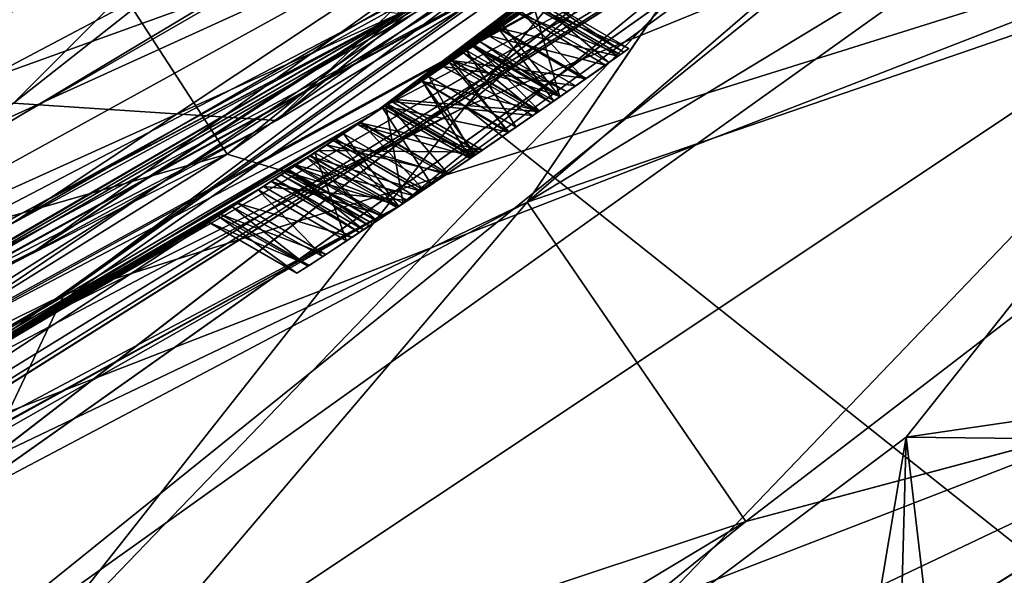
# Model space of a CAD drawing. Header units: metres. Extents: x -109 to 109, y -447 to 122.
# Tile 465 of 656: x 11.36 to 13.52, y -419.37 to -418.15. Entities that reach past the tile are written whole.
import ezdxf

# ---------------------------------------------------------------- set-up
doc = ezdxf.new("R2010")
doc.units = ezdxf.units.M
doc.layers.add('solid_506359', color=7, linetype='CONTINUOUS')

msp = doc.modelspace()

# ---------------------------------------------------------------- linework, layer by layer
at = {"layer": 'solid_506359'}
for points in [[(7.657233, -410.229187, 225.319519), (12.753629, -415.956146, 225.386322), (8.870978, -418.433624, 225.386322)], [(17.044254, -416.428497, 174.75), (16.055698, -415.143494, 174.75), (12.339611, -418.342499, 174.75)], [(12.76859, -417.824463, 174.823227), (12.339611, -418.342499, 174.75), (16.055698, -415.143494, 174.75)], [(17.044254, -416.428497, 167.75), (12.339632, -418.342499, 167.75), (16.055717, -415.143494, 167.75)], [(12.76859, -417.824463, 167.676773), (16.055717, -415.143494, 167.75), (12.339632, -418.342499, 167.75)], [(12.476462, -418.551819, 167.75), (16.237219, -415.315247, 167.75), (12.872497, -417.967468, 167.683014)], [(16.859995, -415.893799, 167.75), (16.237219, -415.315247, 167.75), (12.476462, -418.551819, 167.75)], [(12.476462, -418.551819, 174.75), (16.237219, -415.315247, 174.75), (15.003425, -417.682434, 174.75)], [(12.87263, -417.967651, 174.816864), (16.237219, -415.315247, 174.75), (12.476462, -418.551819, 174.75)], [(12.509947, -418.019623, 226.466919), (11.925241, -418.372986, 226.36969), (15.435679, -415.494476, 226.36969)], [(14.910338, -415.531097, 225.85556), (15.435679, -415.494476, 226.36969), (11.925241, -418.372986, 226.36969)], [(12.483737, -415.52002, 227.899994), (8.913515, -418.543854, 227.899994), (8.935253, -417.833893, 227.899994)], [(12.483737, -415.52002, 227.899994), (12.744864, -416.114197, 227.899994), (8.913515, -418.543854, 227.899994)], [(14.910338, -415.531097, 225.85556), (11.925241, -418.372986, 226.36969), (11.34807, -418.334564, 225.85556)], [(14.910338, -415.531097, 225.85556), (11.34807, -418.334564, 225.85556), (14.017838, -415.666168, 225.510559)], [(8.767302, -418.45755, 175.445099), (8.498912, -417.900177, 175.445694), (12.213358, -415.566437, 175.445694)], [(12.599047, -416.05014, 175.445099), (8.767302, -418.45755, 175.445099), (12.213358, -415.566437, 175.445694)], [(11.344656, -417.719238, 382.48056), (11.816942, -418.446503, 381.018494), (15.341978, -415.59198, 381.018494)], [(11.816942, -418.446503, 381.018494), (15.556349, -415.806335, 379.299988), (15.341978, -415.59198, 381.018494)], [(14.017838, -415.666168, 225.510559), (10.339685, -418.340027, 225.510559), (12.753629, -415.956146, 225.386322)], [(11.34807, -418.334564, 225.85556), (10.339685, -418.340027, 225.510559), (14.017838, -415.666168, 225.510559)], [(8.539939, -418.234863, 168.476425), (11.285477, -415.783112, 169.050003), (11.755705, -416.430328, 168.58812)], [(11.816942, -418.446503, 381.018494), (12.195477, -418.560394, 379.299988), (15.556349, -415.806335, 379.299988)], [(15.556349, -415.806335, 379.299988), (12.195477, -418.560394, 379.299988), (13.687201, -417.473846, 378.799988)], [(15.003425, -417.682434, 167.75), (16.859995, -415.893799, 167.75), (12.476462, -418.551819, 167.75)], [(8.614771, -418.138763, 178.83873), (8.692682, -418.300537, 178.655899), (12.491362, -415.913666, 178.655899)], [(12.491362, -415.913666, 178.655899), (8.692682, -418.300537, 178.655899), (9.340944, -418.047668, 178.408646)], [(8.708622, -418.333649, 177.428177), (9.29525, -417.960693, 177.398285), (12.514266, -415.942383, 177.428177)], [(8.708622, -418.333649, 177.428177), (12.514266, -415.942383, 177.428177), (9.340919, -418.047668, 177.498276)], [(10.339685, -418.340027, 225.510559), (8.870978, -418.433624, 225.386322), (12.753629, -415.956146, 225.386322)], [(8.506286, -418.461334, 174.323654), (12.489119, -415.999023, 174.435135), (11.604966, -416.62793, 174.309814)], [(12.349289, -416.074127, 174.530945), (12.489119, -415.999023, 174.435135), (8.506286, -418.461334, 174.323654)], [(9.425273, -417.507965, 374.253174), (13.58423, -416.037506, 375.263092), (9.716805, -418.386322, 374.974121)], [(9.716805, -418.386322, 374.974121), (13.58423, -416.037506, 375.263092), (9.782958, -418.63269, 375.258636)], [(9.782958, -418.63269, 375.258636), (13.58423, -416.037506, 375.263092), (13.941711, -416.873016, 376.886597)], [(8.49969, -417.901764, 177.34761), (8.768079, -418.459167, 177.347031), (12.600164, -416.051544, 177.347031)], [(8.984483, -418.908569, 175.808578), (8.767302, -418.45755, 175.445099), (12.599047, -416.05014, 175.445099)], [(12.600164, -416.051544, 177.347031), (8.768079, -418.459167, 177.347031), (12.911837, -416.442383, 176.98262)], [(12.911147, -416.441528, 175.808578), (8.984483, -418.908569, 175.808578), (12.599047, -416.05014, 175.445099)], [(8.355506, -418.500854, 174.419525), (12.032434, -416.225616, 174.596344), (12.349289, -416.074127, 174.530945)], [(8.355506, -418.500854, 174.419525), (12.349289, -416.074127, 174.530945), (8.506286, -418.461334, 174.323654)], [(12.654615, -416.199829, 227.307983), (8.913515, -418.543854, 227.899994), (12.744864, -416.114197, 227.899994)], [(7.81385, -418.443787, 174.596848), (11.991678, -416.131653, 174.654404), (10.016191, -417.561157, 174.538559)], [(10.87638, -417.449615, 174.913956), (11.991678, -416.131653, 174.654404), (7.81385, -418.443787, 174.596848)], [(12.767933, -416.136719, 227.208344), (8.780085, -418.643433, 227.208344), (12.654615, -416.199829, 227.307983)], [(12.767933, -416.136719, 227.208344), (12.803572, -416.181915, 227.124222), (8.780085, -418.643433, 227.208344)], [(8.780085, -418.643433, 227.208344), (12.803572, -416.181915, 227.124222), (8.804276, -418.695648, 227.124222)], [(8.877382, -418.848816, 226.957443), (8.804276, -418.695648, 227.124222), (12.803572, -416.181915, 227.124222)], [(11.126157, -417.597534, 226.957336), (8.877382, -418.848816, 226.957443), (12.803572, -416.181915, 227.124222)], [(12.654615, -416.199829, 227.307983), (8.776714, -418.621307, 227.307983), (8.913515, -418.543854, 227.899994)], [(8.780085, -418.643433, 227.208344), (8.776714, -418.621307, 227.307983), (12.654615, -416.199829, 227.307983)], [(8.355506, -418.500854, 174.419525), (10.016191, -417.561157, 174.538559), (12.032434, -416.225616, 174.596344)], [(8.120667, -418.636536, 171.313599), (12.154499, -416.258698, 171.425079), (11.7019, -416.558838, 171.312637)], [(12.075606, -416.283966, 171.522751), (12.154499, -416.258698, 171.425079), (8.120667, -418.636536, 171.313599)], [(8.040721, -418.641693, 171.411331), (11.89451, -416.328583, 171.592224), (12.075606, -416.283966, 171.522751)], [(8.040721, -418.641693, 171.411331), (12.075606, -416.283966, 171.522751), (8.120667, -418.636536, 171.313599)], [(8.040721, -418.641693, 171.411331), (9.866849, -417.646698, 171.534454), (11.89451, -416.328583, 171.592224)], [(8.388931, -418.3909, 168.365448), (8.539939, -418.234863, 168.476425), (11.755705, -416.430328, 168.58812)], [(11.798346, -416.489014, 168.514587), (8.388931, -418.3909, 168.365448), (11.755705, -416.430328, 168.58812)], [(8.539939, -418.234863, 168.13002), (11.798438, -416.489166, 168.315521), (11.755705, -416.430328, 168.241714)], [(9.789863, -416.766602, 167.736359), (8.539939, -418.234863, 168.13002), (11.755705, -416.430328, 168.241714)], [(8.768079, -418.459167, 177.347031), (8.984962, -418.909576, 176.98262), (12.911837, -416.442383, 176.98262)], [(12.911147, -416.441528, 175.808578), (9.06734, -419.080658, 176.396362), (8.984483, -418.908569, 175.808578)], [(12.911837, -416.442383, 176.98262), (8.984962, -418.909576, 176.98262), (13.030216, -416.590851, 176.396362)], [(12.911147, -416.441528, 175.808578), (13.030216, -416.590851, 176.396362), (9.06734, -419.080658, 176.396362)], [(13.646563, -419.381561, 174.75), (17.044254, -416.428497, 174.75), (12.339611, -418.342499, 174.75)], [(17.044254, -416.428497, 167.75), (13.646563, -419.381561, 167.75), (12.339632, -418.342499, 167.75)], [(11.798346, -416.489014, 168.514587), (11.807059, -416.501038, 168.48317), (8.388931, -418.3909, 168.365448)], [(8.539939, -418.234863, 168.13002), (11.807088, -416.501068, 168.346786), (11.798438, -416.489166, 168.315521)], [(11.807059, -416.501038, 168.48317), (11.814484, -416.51123, 168.414978), (8.388926, -418.390961, 168.229156)], [(8.388931, -418.3909, 168.365448), (11.807059, -416.501038, 168.48317), (8.388926, -418.390961, 168.229156)], [(8.539939, -418.234863, 168.13002), (8.388926, -418.390961, 168.229156), (11.807088, -416.501068, 168.346786)], [(11.814484, -416.51123, 168.414978), (11.807088, -416.501068, 168.346786), (8.388926, -418.390961, 168.229156)], [(7.451135, -418.737518, 172.983307), (11.467579, -416.553436, 173.093063), (7.461389, -418.762939, 173.082825)], [(11.281766, -416.594452, 173.015259), (11.467579, -416.553436, 173.093063), (7.451135, -418.737518, 172.983307)], [(7.451173, -418.73761, 173.182373), (11.467638, -416.553528, 173.29213), (9.229403, -417.835144, 173.30397)], [(11.48336, -416.575867, 173.192581), (11.467638, -416.553528, 173.29213), (7.451173, -418.73761, 173.182373)], [(11.467579, -416.553436, 173.093063), (11.48336, -416.575867, 173.192581), (7.461389, -418.762939, 173.082825)], [(7.461389, -418.762939, 173.082825), (11.48336, -416.575867, 173.192581), (7.451173, -418.73761, 173.182373)], [(7.629478, -418.816193, 171.20163), (11.7019, -416.558838, 171.312637), (7.691153, -418.712006, 171.130173)], [(8.120667, -418.636536, 171.313599), (11.7019, -416.558838, 171.312637), (7.629478, -418.816193, 171.20163)], [(11.7019, -416.558838, 171.312637), (9.863235, -417.648743, 171.187943), (7.691153, -418.712006, 171.130173)], [(8.984962, -418.909576, 176.98262), (9.06734, -419.080658, 176.396362), (13.030216, -416.590851, 176.396362)], [(7.519228, -418.861115, 174.198807), (11.604966, -416.62793, 174.309814), (7.845848, -418.64682, 174.134186)], [(8.506286, -418.461334, 174.323654), (11.604966, -416.62793, 174.309814), (7.519228, -418.861115, 174.198807)], [(11.604966, -416.62793, 174.309814), (10.008928, -417.565338, 174.191956), (7.845848, -418.64682, 174.134186)], [(13.078588, -416.650024, 257.895416), (9.101331, -419.149109, 257.895416), (13.092684, -417.325378, 226.899994)], [(11.799936, -416.808105, 285.569183), (9.101331, -419.149109, 257.895416), (13.078588, -416.650024, 257.895416)], [(10.428844, -419.484955, 170.300278), (14.462724, -416.668701, 170.300278), (12.133736, -418.361115, 170.600006)], [(10.428844, -419.484955, 170.300278), (10.652645, -419.613129, 170.080383), (14.462724, -416.668701, 170.300278)], [(14.462933, -416.668732, 172.75), (10.429032, -419.485046, 172.75), (14.160393, -416.824768, 172.449997)], [(10.65291, -419.613312, 172.969772), (10.429032, -419.485046, 172.75), (14.462933, -416.668732, 172.75)], [(14.462724, -416.668701, 170.300278), (10.652645, -419.613129, 170.080383), (14.718307, -416.735809, 170.080383)], [(10.65291, -419.613312, 172.969772), (14.462933, -416.668732, 172.75), (14.718612, -416.735901, 172.969772)], [(14.462724, -416.668701, 170.300278), (14.160393, -416.824768, 170.600006), (12.133736, -418.361115, 170.600006)], [(14.718307, -416.735809, 170.080383), (10.652645, -419.613129, 170.080383), (10.872036, -419.834503, 170)], [(10.65291, -419.613312, 172.969772), (14.718612, -416.735901, 172.969772), (10.872036, -419.834503, 173.050003)], [(14.718307, -416.735809, 170.080383), (10.872036, -419.834503, 170), (14.985866, -416.898438, 170)], [(14.718612, -416.735901, 172.969772), (14.985866, -416.898438, 173.050003), (10.872036, -419.834503, 173.050003)], [(7.996975, -417.886261, 313.28894), (8.156367, -418.874786, 285.569183), (11.799936, -416.808105, 285.569183)], [(11.799936, -416.808105, 285.569183), (8.156367, -418.874786, 285.569183), (9.101331, -419.149109, 257.895416)], [(10.429032, -419.485046, 172.75), (12.133736, -418.361115, 172.449997), (14.160393, -416.824768, 172.449997)], [(13.769863, -417.150604, 172.281143), (14.160393, -416.824768, 172.449997), (12.133736, -418.361115, 172.449997)], [(12.165606, -418.339722, 170.74942), (12.133736, -418.361115, 170.600006), (14.160393, -416.824768, 170.600006)], [(12.259885, -418.27597, 170.765656), (12.165606, -418.339722, 170.74942), (14.160393, -416.824768, 170.600006)], [(12.342957, -418.219177, 170.814102), (12.259885, -418.27597, 170.765656), (14.160393, -416.824768, 170.600006)], [(12.979295, -417.765076, 170.748398), (12.342957, -418.219177, 170.814102), (14.160393, -416.824768, 170.600006)], [(9.782958, -418.63269, 375.258636), (13.941711, -416.873016, 376.886597), (9.896719, -419.207581, 376.136871)], [(9.896719, -419.207581, 376.136871), (13.941711, -416.873016, 376.886597), (9.919482, -419.544708, 376.885651)], [(9.919482, -419.544708, 376.885651), (13.941711, -416.873016, 376.886597), (13.687201, -417.473846, 378.799988)], [(10.872036, -419.834503, 173.050003), (14.985866, -416.898438, 173.050003), (13.646569, -419.381561, 173.050003)], [(14.985866, -416.898438, 170), (10.872036, -419.834503, 170), (13.646563, -419.381561, 170)], [(12.195879, -418.138062, 167.25), (13.712909, -417.003479, 164.353882), (11.398483, -418.656433, 164.353882)], [(12.743691, -417.790192, 164.233551), (11.398483, -418.656433, 164.353882), (13.712909, -417.003479, 164.353882)], [(11.398483, -418.656433, 178.146118), (13.712909, -417.003479, 178.146118), (12.195879, -418.138062, 175.25)], [(12.743691, -417.790192, 178.266449), (13.712909, -417.003479, 178.146118), (11.398483, -418.656433, 178.146118)], [(8.207917, -419.165771, 226.928421), (11.992922, -417.023376, 226.928421), (8.304415, -419.100952, 227.72023)], [(12.009298, -417.049011, 226.823502), (11.992922, -417.023376, 226.928421), (8.207917, -419.165771, 226.928421)], [(11.992922, -417.023376, 226.928421), (10.483808, -417.981628, 227.72023), (8.304415, -419.100952, 227.72023)], [(12.009298, -417.049011, 226.823502), (8.207917, -419.165771, 226.928421), (8.217763, -419.194611, 226.823502)], [(12.009298, -417.049011, 226.823502), (8.217763, -419.194611, 226.823502), (12.0547, -417.112518, 226.74675)], [(8.217763, -419.194611, 226.823502), (8.248836, -419.266235, 226.74675), (12.0547, -417.112518, 226.74675)], [(12.0547, -417.112518, 226.74675), (8.248836, -419.266235, 226.74675), (8.293092, -419.362061, 226.718155)], [(12.0547, -417.112518, 226.74675), (8.293092, -419.362061, 226.718155), (12.117373, -417.197418, 226.718155)], [(13.643106, -417.253113, 172.244171), (13.769863, -417.150604, 172.281143), (12.133736, -418.361115, 172.449997)], [(10.774245, -420.199066, 178.830444), (14.259681, -417.876984, 178.830444), (13.693561, -417.168549, 178.357071)], [(10.774245, -420.199066, 178.830444), (13.693561, -417.168549, 178.357071), (11.459463, -418.754913, 178.357071)], [(11.459463, -418.754913, 164.142929), (13.693561, -417.168549, 164.142929), (14.259681, -417.876984, 163.669556)], [(12.743691, -417.790192, 164.233551), (13.693561, -417.168549, 164.142929), (11.459463, -418.754913, 164.142929)], [(12.743691, -417.790192, 178.266449), (11.459463, -418.754913, 178.357071), (13.693561, -417.168549, 178.357071)], [(12.117373, -417.197418, 226.718155), (8.293092, -419.362061, 226.718155), (12.410198, -417.87796, 226.711823)], [(14.780211, -417.213837, 211.802231), (13.308397, -419.068207, 212.676041), (19.800339, -418.11792, 212.191849)], [(14.151061, -426.257538, 204.198975), (13.308397, -419.068207, 212.676041), (14.780211, -417.213837, 211.802231)], [(13.643106, -417.253113, 172.244171), (12.133736, -418.361115, 172.449997), (13.055128, -417.708618, 172.268021)], [(5.70524, -417.331329, 164.25), (12.196157, -418.137817, 164.25), (7.909747, -420.40332, 164.25)], [(12.027614, -417.889557, 178.25), (11.644339, -417.327057, 178.25), (7.550704, -419.49057, 178.25)], [(8.792823, -418.780426, 177.980896), (7.550704, -419.49057, 178.25), (11.644339, -417.327057, 178.25)], [(10.962308, -417.58548, 177.980896), (8.792823, -418.780426, 177.980896), (11.644339, -417.327057, 178.25)], [(9.101331, -419.149109, 257.895416), (8.873442, -419.852631, 226.899994), (13.092684, -417.325378, 226.899994)], [(11.199534, -417.716949, 226.899994), (13.092684, -417.325378, 226.899994), (8.873442, -419.852631, 226.899994)], [(13.687201, -417.473846, 378.799988), (9.480127, -420.102631, 378.799988), (9.755135, -419.950287, 378.34314)], [(12.195477, -418.560394, 379.299988), (9.480127, -420.102631, 378.799988), (13.687201, -417.473846, 378.799988)], [(13.687201, -417.473846, 378.799988), (9.755135, -419.950287, 378.34314), (9.76886, -419.940491, 378.308105)], [(13.687201, -417.473846, 378.799988), (9.76886, -419.940491, 378.308105), (9.878714, -419.819733, 377.815918)], [(9.91935, -419.552368, 376.906128), (13.687201, -417.473846, 378.799988), (9.878714, -419.819733, 377.815918)], [(9.91935, -419.552368, 376.906128), (9.919482, -419.544708, 376.885651), (13.687201, -417.473846, 378.799988)], [(12.956362, -419.253479, 167.75), (15.003425, -417.682434, 167.75), (12.476462, -418.551819, 167.75)], [(12.476462, -418.551819, 174.75), (15.003425, -417.682434, 174.75), (12.956362, -419.253479, 174.75)], [(14.305894, -418.893799, 167.883972), (15.003425, -417.682434, 167.75), (12.956362, -419.253479, 167.75)], [(12.956362, -419.253479, 174.75), (15.003425, -417.682434, 174.75), (14.305617, -418.893433, 174.616287)], [(11.344656, -417.719238, 382.48056), (7.464689, -419.696167, 382.48056), (11.816942, -418.446503, 381.018494)], [(12.974276, -417.768799, 172.281143), (13.055128, -417.708618, 172.268021), (12.133736, -418.361115, 172.449997)], [(12.979295, -417.765076, 170.748398), (12.855027, -417.856476, 170.776108), (12.342957, -418.219177, 170.814102)], [(12.85958, -417.853149, 172.255463), (12.974276, -417.768799, 172.281143), (12.133736, -418.361115, 172.449997)], [(12.743691, -417.790192, 178.266449), (8.818401, -420.056458, 178.266449), (11.459463, -418.754913, 178.357071)], [(8.818401, -420.056458, 164.233551), (12.743691, -417.790192, 164.233551), (10.361833, -419.391144, 164.142929)], [(8.818401, -420.056458, 164.233551), (11.398483, -418.656433, 164.353882), (12.743691, -417.790192, 164.233551)], [(12.743691, -417.790192, 178.266449), (11.398483, -418.656433, 178.146118), (8.818401, -420.056458, 178.266449)], [(12.743691, -417.790192, 164.233551), (11.459463, -418.754913, 164.142929), (10.361833, -419.391144, 164.142929)], [(8.833041, -420.089325, 167.499771), (12.764848, -417.819305, 167.499771), (12.195879, -418.138062, 167.25)], [(12.872497, -417.967468, 167.683014), (12.764848, -417.819305, 167.499771), (8.833041, -420.089325, 167.499771)], [(8.833095, -420.089447, 175), (12.764925, -417.819397, 175), (8.907624, -420.256866, 174.816864)], [(12.195879, -418.138062, 175.25), (12.764925, -417.819397, 175), (8.833095, -420.089447, 175)], [(12.76859, -417.824463, 174.823227), (8.835631, -420.095154, 174.823227), (12.339611, -418.342499, 174.75)], [(12.76859, -417.824463, 167.676773), (12.339632, -418.342499, 167.75), (8.835631, -420.095154, 167.676773)], [(12.76859, -417.824463, 174.823227), (12.195893, -418.138062, 175), (8.835631, -420.095154, 174.823227)], [(12.76859, -417.824463, 167.676773), (8.835631, -420.095154, 167.676773), (12.195893, -418.138062, 167.5)], [(12.764925, -417.819397, 175), (12.87263, -417.967651, 174.816864), (8.907624, -420.256866, 174.816864)], [(12.764112, -417.922516, 172.178818), (12.85958, -417.853149, 172.255463), (12.133736, -418.361115, 172.449997)], [(12.855027, -417.856476, 170.776108), (12.413361, -418.170624, 170.89447), (12.342957, -418.219177, 170.814102)], [(12.855027, -417.856476, 170.776108), (12.46444, -418.135132, 170.999084), (12.413361, -418.170624, 170.89447)], [(7.79967, -420.124298, 178.25), (12.027614, -417.889557, 178.25), (7.550704, -419.49057, 178.25)], [(12.19602, -418.13797, 177.949997), (12.027614, -417.889557, 178.25), (7.79967, -420.124298, 178.25)], [(12.410198, -417.87796, 226.711823), (8.281627, -419.757355, 226.715012), (8.269978, -420.158936, 226.711823)], [(12.472075, -417.967377, 226.675278), (12.410198, -417.87796, 226.711823), (8.269978, -420.158936, 226.711823)], [(12.410198, -417.87796, 226.711823), (8.293092, -419.362061, 226.718155), (8.281627, -419.757355, 226.715012)], [(10.361833, -419.391144, 164.142929), (11.459463, -418.754913, 164.142929), (14.259681, -417.876984, 163.669556)], [(10.774245, -420.199066, 163.669556), (10.361833, -419.391144, 164.142929), (14.259681, -417.876984, 163.669556)], [(10.774245, -420.199066, 163.669556), (14.259681, -417.876984, 163.669556), (14.860023, -418.61911, 163.370255)], [(10.774245, -420.199066, 178.830444), (11.227848, -421.03894, 179.129745), (14.259681, -417.876984, 178.830444)], [(11.227848, -421.03894, 179.129745), (14.860023, -418.61911, 179.129745), (14.259681, -417.876984, 178.830444)], [(12.690581, -417.975372, 172.046738), (12.764112, -417.922516, 172.178818), (12.133736, -418.361115, 172.449997)], [(12.472075, -417.967377, 226.675278), (8.269978, -420.158936, 226.711823), (8.310189, -420.259979, 226.675278)], [(12.472075, -417.967377, 226.675278), (8.310189, -420.259979, 226.675278), (12.510241, -418.021606, 226.581528)], [(8.907533, -420.256653, 167.683014), (12.872497, -417.967468, 167.683014), (8.833041, -420.089325, 167.499771)], [(12.476462, -418.551819, 167.75), (12.872497, -417.967468, 167.683014), (8.907533, -420.256653, 167.683014)], [(8.907624, -420.256866, 174.816864), (12.87263, -417.967651, 174.816864), (12.476462, -418.551819, 174.75)], [(12.690581, -417.975372, 172.046738), (12.133736, -418.361115, 172.449997), (12.390647, -418.18634, 172.181595)], [(12.654624, -418.001068, 171.892319), (12.690581, -417.975372, 172.046738), (12.390647, -418.18634, 172.181595)], [(12.654624, -418.001068, 171.892319), (12.390647, -418.18634, 172.181595), (12.459359, -418.138672, 172.055969)], [(12.510241, -418.021606, 226.581528), (8.310189, -420.259979, 226.675278), (8.335622, -420.321198, 226.581528)], [(12.510241, -418.021606, 226.581528), (8.335622, -420.321198, 226.581528), (8.336446, -420.318939, 226.466919)], [(12.509947, -418.019623, 226.466919), (8.336446, -420.318939, 226.466919), (11.925241, -418.372986, 226.36969)], [(12.510241, -418.021606, 226.581528), (8.336446, -420.318939, 226.466919), (12.509947, -418.019623, 226.466919)], [(12.655558, -418.245453, 170.999084), (12.46444, -418.135132, 170.999084), (12.497616, -418.111969, 171.124588)], [(12.699779, -418.214294, 171.262039), (12.508881, -418.104065, 171.262039), (12.486112, -418.119995, 171.453903)], [(12.688373, -418.222351, 171.123383), (12.497616, -418.111969, 171.124588), (12.508881, -418.104065, 171.262039)], [(12.655558, -418.245453, 170.999084), (12.497616, -418.111969, 171.124588), (12.688373, -418.222351, 171.123383)], [(12.688373, -418.222351, 171.123383), (12.508881, -418.104065, 171.262039), (12.699779, -418.214294, 171.262039)], [(12.602983, -418.282318, 170.891815), (12.413361, -418.170624, 170.89447), (12.46444, -418.135132, 170.999084)], [(12.42316, -418.163818, 171.900513), (12.414662, -418.169708, 171.611969), (12.486112, -418.119995, 171.453903)], [(12.675972, -418.231079, 171.457703), (12.486112, -418.119995, 171.453903), (12.414662, -418.169708, 171.611969)], [(12.489639, -418.117523, 171.907669), (12.42316, -418.163818, 171.900513), (12.486112, -418.119995, 171.453903)], [(12.548165, -418.320526, 171.893356), (12.42316, -418.163818, 171.900513), (12.489639, -418.117523, 171.907669)], [(12.680632, -418.227814, 171.907669), (12.489639, -418.117523, 171.907669), (12.459359, -418.138672, 172.055969)], [(12.602983, -418.282318, 170.891815), (12.46444, -418.135132, 170.999084), (12.655558, -418.245453, 170.999084)], [(12.699779, -418.214294, 171.262039), (12.486112, -418.119995, 171.453903), (12.675972, -418.231079, 171.457703)], [(12.548165, -418.320526, 171.893356), (12.489639, -418.117523, 171.907669), (12.680632, -418.227814, 171.907669)], [(13.308397, -419.068207, 212.676041), (19.789219, -419.141541, 212.715576), (19.800339, -418.11792, 212.191849)], [(12.19602, -418.13797, 177.949997), (7.79967, -420.124298, 178.25), (7.909758, -420.403381, 177.949997)], [(7.909633, -420.403412, 167.25), (12.195879, -418.138062, 167.25), (8.320091, -420.237457, 164.353882)], [(8.833041, -420.089325, 167.499771), (12.195879, -418.138062, 167.25), (7.909633, -420.403412, 167.25)], [(7.909633, -420.403412, 175.25), (12.195879, -418.138062, 175.25), (8.833095, -420.089447, 175)], [(11.398483, -418.656433, 178.146118), (12.195879, -418.138062, 175.25), (7.909633, -420.403412, 175.25)], [(7.909647, -420.403412, 167.5), (7.909747, -420.40332, 164.25), (12.196157, -418.137817, 164.25)], [(12.195893, -418.138062, 167.5), (7.909647, -420.403412, 167.5), (12.196157, -418.137817, 164.25)], [(7.909758, -420.403381, 177.949997), (7.909647, -420.403412, 175), (12.195893, -418.138062, 175)], [(8.835631, -420.095154, 174.823227), (12.195893, -418.138062, 175), (7.909647, -420.403412, 175)], [(8.835631, -420.095154, 167.676773), (7.909647, -420.403412, 167.5), (12.195893, -418.138062, 167.5)], [(12.19602, -418.13797, 177.949997), (7.909758, -420.403381, 177.949997), (12.195893, -418.138062, 175)], [(12.195879, -418.138062, 167.25), (11.398483, -418.656433, 164.353882), (8.320091, -420.237457, 164.353882)], [(12.64788, -418.250854, 172.06337), (12.459359, -418.138672, 172.055969), (12.390647, -418.18634, 172.181595)], [(12.64788, -418.250854, 172.06337), (12.680632, -418.227814, 171.907669), (12.459359, -418.138672, 172.055969)], [(12.336294, -418.223755, 171.981598), (12.310967, -418.241119, 171.71347), (12.414662, -418.169708, 171.611969)], [(12.606028, -418.280212, 171.611969), (12.414662, -418.169708, 171.611969), (12.310967, -418.241119, 171.71347)], [(12.356509, -418.209869, 171.893356), (12.336294, -418.223755, 171.981598), (12.414662, -418.169708, 171.611969)], [(12.534681, -418.329865, 170.814102), (12.342957, -418.219177, 170.814102), (12.413361, -418.170624, 170.89447)], [(12.42316, -418.163818, 171.900513), (12.356509, -418.209869, 171.893356), (12.414662, -418.169708, 171.611969)], [(12.548165, -418.320526, 171.893356), (12.356509, -418.209869, 171.893356), (12.42316, -418.163818, 171.900513)], [(12.534681, -418.329865, 170.814102), (12.413361, -418.170624, 170.89447), (12.602983, -418.282318, 170.891815)], [(12.675972, -418.231079, 171.457703), (12.414662, -418.169708, 171.611969), (12.606028, -418.280212, 171.611969)], [(12.291596, -418.254364, 172.258286), (12.390647, -418.18634, 172.181595), (12.133736, -418.361115, 172.449997)], [(12.582132, -418.296875, 172.181595), (12.390647, -418.18634, 172.181595), (12.291596, -418.254364, 172.258286)], [(12.358499, -418.208496, 171.113342), (12.372188, -418.199066, 171.250778), (12.359823, -418.207581, 171.377701)], [(12.563765, -418.309662, 171.250778), (12.372188, -418.199066, 171.250778), (12.358499, -418.208496, 171.113342)], [(12.549065, -418.319885, 171.387863), (12.359823, -418.207581, 171.377701), (12.372188, -418.199066, 171.250778)], [(12.549065, -418.319885, 171.387863), (12.372188, -418.199066, 171.250778), (12.563765, -418.309662, 171.250778)], [(12.64788, -418.250854, 172.06337), (12.390647, -418.18634, 172.181595), (12.582132, -418.296875, 172.181595)], [(12.451761, -418.387085, 170.765518), (12.259885, -418.27597, 170.765656), (12.342957, -418.219177, 170.814102)], [(12.310852, -418.24118, 170.99501), (12.358499, -418.208496, 171.113342), (12.311625, -418.240662, 171.495331)], [(12.548851, -418.320038, 171.108032), (12.358499, -418.208496, 171.113342), (12.310852, -418.24118, 170.99501)], [(12.358499, -418.208496, 171.113342), (12.359823, -418.207581, 171.377701), (12.311625, -418.240662, 171.495331)], [(12.503508, -418.35144, 171.495331), (12.311625, -418.240662, 171.495331), (12.359823, -418.207581, 171.377701)], [(12.528577, -418.334106, 171.980026), (12.336294, -418.223755, 171.981598), (12.356509, -418.209869, 171.893356)], [(12.451761, -418.387085, 170.765518), (12.342957, -418.219177, 170.814102), (12.534681, -418.329865, 170.814102)], [(12.528577, -418.334106, 171.980026), (12.356509, -418.209869, 171.893356), (12.548165, -418.320526, 171.893356)], [(12.563765, -418.309662, 171.250778), (12.358499, -418.208496, 171.113342), (12.548851, -418.320038, 171.108032)], [(12.503508, -418.35144, 171.495331), (12.359823, -418.207581, 171.377701), (12.549065, -418.319885, 171.387863)], [(12.655558, -418.245453, 170.999084), (12.688373, -418.222351, 171.123383), (12.675972, -418.231079, 171.457703)], [(12.688373, -418.222351, 171.123383), (12.699779, -418.214294, 171.262039), (12.675972, -418.231079, 171.457703)], [(12.24588, -418.285461, 172.108704), (12.185255, -418.326477, 171.748062), (12.310967, -418.241119, 171.71347)], [(12.501638, -418.352722, 171.714279), (12.310967, -418.241119, 171.71347), (12.185255, -418.326477, 171.748062)], [(12.24495, -418.286102, 170.9254), (12.310852, -418.24118, 170.99501), (12.245296, -418.285889, 171.561157)], [(12.502739, -418.35199, 170.99501), (12.310852, -418.24118, 170.99501), (12.24495, -418.286102, 170.9254)], [(12.310852, -418.24118, 170.99501), (12.311625, -418.240662, 171.495331), (12.245296, -418.285889, 171.561157)], [(12.43463, -418.398834, 171.562927), (12.245296, -418.285889, 171.561157), (12.311625, -418.240662, 171.495331)], [(12.305201, -418.245056, 172.050385), (12.24588, -418.285461, 172.108704), (12.310967, -418.241119, 171.71347)], [(12.336294, -418.223755, 171.981598), (12.305201, -418.245056, 172.050385), (12.310967, -418.241119, 171.71347)], [(12.497116, -418.355865, 172.050385), (12.305201, -418.245056, 172.050385), (12.336294, -418.223755, 171.981598)], [(12.548851, -418.320038, 171.108032), (12.310852, -418.24118, 170.99501), (12.502739, -418.35199, 170.99501)], [(12.606028, -418.280212, 171.611969), (12.310967, -418.241119, 171.71347), (12.501638, -418.352722, 171.714279)], [(12.43463, -418.398834, 171.562927), (12.311625, -418.240662, 171.495331), (12.503508, -418.35144, 171.495331)], [(12.497116, -418.355865, 172.050385), (12.336294, -418.223755, 171.981598), (12.528577, -418.334106, 171.980026)], [(12.548165, -418.320526, 171.893356), (12.680632, -418.227814, 171.907669), (12.614483, -418.274292, 171.900513)], [(12.655558, -418.245453, 170.999084), (12.675972, -418.231079, 171.457703), (12.606028, -418.280212, 171.611969)], [(12.64788, -418.250854, 172.06337), (12.614483, -418.274292, 171.900513), (12.680632, -418.227814, 171.907669)], [(12.178456, -418.331085, 172.281143), (12.291596, -418.254364, 172.258286), (12.133736, -418.361115, 172.449997)], [(12.488447, -418.361847, 172.256088), (12.291596, -418.254364, 172.258286), (12.178456, -418.331085, 172.281143)], [(12.436198, -418.397766, 172.10994), (12.24588, -418.285461, 172.108704), (12.305201, -418.245056, 172.050385)], [(12.582132, -418.296875, 172.181595), (12.291596, -418.254364, 172.258286), (12.488447, -418.361847, 172.256088)], [(12.436198, -418.397766, 172.10994), (12.305201, -418.245056, 172.050385), (12.497116, -418.355865, 172.050385)], [(12.64788, -418.250854, 172.06337), (12.582132, -418.296875, 172.181595), (12.614483, -418.274292, 171.900513)], [(12.602983, -418.282318, 170.891815), (12.655558, -418.245453, 170.999084), (12.606028, -418.280212, 171.611969)], [(12.24495, -418.286102, 170.9254), (12.245296, -418.285889, 171.561157), (12.158041, -418.344818, 171.585373)], [(12.350708, -418.456055, 171.585373), (12.158041, -418.344818, 171.585373), (12.245296, -418.285889, 171.561157)], [(12.163337, -418.341248, 170.900848), (12.24495, -418.286102, 170.9254), (12.158041, -418.344818, 171.585373)], [(12.435445, -418.398285, 170.924164), (12.24495, -418.286102, 170.9254), (12.163337, -418.341248, 170.900848)], [(12.358233, -418.450928, 170.74942), (12.165606, -418.339722, 170.74942), (12.259885, -418.27597, 170.765656)], [(12.24588, -418.285461, 172.108704), (12.170142, -418.33667, 172.1297), (12.185255, -418.326477, 171.748062)], [(12.362747, -418.447876, 172.1297), (12.170142, -418.33667, 172.1297), (12.24588, -418.285461, 172.108704)], [(12.502739, -418.35199, 170.99501), (12.24495, -418.286102, 170.9254), (12.435445, -418.398285, 170.924164)], [(12.350708, -418.456055, 171.585373), (12.245296, -418.285889, 171.561157), (12.43463, -418.398834, 171.562927)], [(12.362747, -418.447876, 172.1297), (12.24588, -418.285461, 172.108704), (12.436198, -418.397766, 172.10994)], [(12.358233, -418.450928, 170.74942), (12.259885, -418.27597, 170.765656), (12.451761, -418.387085, 170.765518)], [(12.549065, -418.319885, 171.387863), (12.606028, -418.280212, 171.611969), (12.501638, -418.352722, 171.714279)], [(12.548851, -418.320038, 171.108032), (12.534681, -418.329865, 170.814102), (12.602983, -418.282318, 170.891815)], [(12.582132, -418.296875, 172.181595), (12.548165, -418.320526, 171.893356), (12.614483, -418.274292, 171.900513)], [(12.563765, -418.309662, 171.250778), (12.548851, -418.320038, 171.108032), (12.602983, -418.282318, 170.891815)], [(12.549065, -418.319885, 171.387863), (12.602983, -418.282318, 170.891815), (12.606028, -418.280212, 171.611969)], [(12.549065, -418.319885, 171.387863), (12.563765, -418.309662, 171.250778), (12.602983, -418.282318, 170.891815)], [(12.582132, -418.296875, 172.181595), (12.488447, -418.361847, 172.256088), (12.548165, -418.320526, 171.893356)], [(12.110558, -418.376617, 172.118225), (12.108371, -418.378082, 171.735703), (12.185255, -418.326477, 171.748062)], [(12.377782, -418.437653, 171.748062), (12.185255, -418.326477, 171.748062), (12.108371, -418.378082, 171.735703)], [(12.170142, -418.33667, 172.1297), (12.110558, -418.376617, 172.118225), (12.185255, -418.326477, 171.748062)], [(12.501638, -418.352722, 171.714279), (12.185255, -418.326477, 171.748062), (12.377782, -418.437653, 171.748062)], [(12.502739, -418.35199, 170.99501), (12.451761, -418.387085, 170.765518), (12.534681, -418.329865, 170.814102)], [(12.488447, -418.361847, 172.256088), (12.528577, -418.334106, 171.980026), (12.548165, -418.320526, 171.893356)], [(12.503508, -418.35144, 171.495331), (12.549065, -418.319885, 171.387863), (12.501638, -418.352722, 171.714279)], [(12.548851, -418.320038, 171.108032), (12.502739, -418.35199, 170.99501), (12.534681, -418.329865, 170.814102)], [(11.34807, -418.334564, 225.85556), (11.925241, -418.372986, 226.36969), (7.914277, -420.449554, 226.369873)], [(13.646563, -419.381561, 174.75), (12.339611, -418.342499, 174.75), (8.002542, -420.635498, 174.75)], [(8.835631, -420.095154, 174.823227), (8.002542, -420.635498, 174.75), (12.339611, -418.342499, 174.75)], [(9.745484, -421.633881, 167.75), (8.002565, -420.635498, 167.75), (12.339632, -418.342499, 167.75)], [(8.835631, -420.095154, 167.676773), (12.339632, -418.342499, 167.75), (8.002565, -420.635498, 167.75)], [(13.646563, -419.381561, 167.75), (9.745484, -421.633881, 167.75), (12.339632, -418.342499, 167.75)], [(12.165606, -418.339722, 170.74942), (12.009525, -418.443726, 170.792023), (12.133736, -418.361115, 170.600006)], [(12.203613, -418.554962, 170.791519), (12.009525, -418.443726, 170.792023), (12.165606, -418.339722, 170.74942)], [(12.017723, -418.438293, 172.236694), (12.178456, -418.331085, 172.281143), (12.133736, -418.361115, 172.449997)], [(12.371017, -418.442261, 172.281143), (12.178456, -418.331085, 172.281143), (12.017723, -418.438293, 172.236694)], [(12.103546, -418.381317, 170.912582), (12.158041, -418.344818, 171.585373), (12.072472, -418.402008, 171.56279)], [(12.265815, -418.513336, 171.562988), (12.072472, -418.402008, 171.56279), (12.158041, -418.344818, 171.585373)], [(12.103546, -418.381317, 170.912582), (12.163337, -418.341248, 170.900848), (12.158041, -418.344818, 171.585373)], [(12.355976, -418.452454, 170.900848), (12.163337, -418.341248, 170.900848), (12.103546, -418.381317, 170.912582)], [(12.301673, -418.489197, 172.117493), (12.110558, -418.376617, 172.118225), (12.170142, -418.33667, 172.1297)], [(12.265815, -418.513336, 171.562988), (12.158041, -418.344818, 171.585373), (12.350708, -418.456055, 171.585373)], [(12.435445, -418.398285, 170.924164), (12.163337, -418.341248, 170.900848), (12.355976, -418.452454, 170.900848)], [(12.203613, -418.554962, 170.791519), (12.165606, -418.339722, 170.74942), (12.358233, -418.450928, 170.74942)], [(12.301673, -418.489197, 172.117493), (12.170142, -418.33667, 172.1297), (12.362747, -418.447876, 172.1297)], [(12.488447, -418.361847, 172.256088), (12.178456, -418.331085, 172.281143), (12.371017, -418.442261, 172.281143)], [(12.43463, -418.398834, 171.562927), (12.503508, -418.35144, 171.495331), (12.501638, -418.352722, 171.714279)], [(12.502739, -418.35199, 170.99501), (12.435445, -418.398285, 170.924164), (12.451761, -418.387085, 170.765518)], [(12.488447, -418.361847, 172.256088), (12.497116, -418.355865, 172.050385), (12.528577, -418.334106, 171.980026)], [(8.336446, -420.318939, 226.466919), (7.914277, -420.449554, 226.369873), (11.925241, -418.372986, 226.36969)], [(12.017723, -418.438293, 172.236694), (12.133736, -418.361115, 172.449997), (9.941948, -419.65097, 172.449997)], [(10.429032, -419.485046, 172.75), (9.941948, -419.65097, 172.449997), (12.133736, -418.361115, 172.449997)], [(10.384888, -419.417542, 171.221802), (9.941948, -419.65097, 170.600006), (12.133736, -418.361115, 170.600006)], [(10.428844, -419.484955, 170.300278), (12.133736, -418.361115, 170.600006), (9.941948, -419.65097, 170.600006)], [(10.410647, -419.403534, 171.269653), (10.384888, -419.417542, 171.221802), (12.133736, -418.361115, 170.600006)], [(10.410647, -419.403534, 171.269653), (12.133736, -418.361115, 170.600006), (10.436397, -419.389526, 171.317551)], [(10.436397, -419.389526, 171.764359), (12.133736, -418.361115, 170.600006), (11.885355, -418.525085, 170.917999)], [(10.436397, -419.389526, 171.764359), (10.436397, -419.389526, 171.317551), (12.133736, -418.361115, 170.600006)], [(12.009525, -418.443726, 170.792023), (11.885355, -418.525085, 170.917999), (12.133736, -418.361115, 170.600006)], [(12.488447, -418.361847, 172.256088), (12.371017, -418.442261, 172.281143), (12.436198, -418.397766, 172.10994)], [(12.43463, -418.398834, 171.562927), (12.501638, -418.352722, 171.714279), (12.377782, -418.437653, 171.748062)], [(12.488447, -418.361847, 172.256088), (12.436198, -418.397766, 172.10994), (12.497116, -418.355865, 172.050385)], [(12.055499, -418.4133, 172.080719), (12.035672, -418.426422, 171.699158), (12.108371, -418.378082, 171.735703)], [(12.302181, -418.488861, 171.736008), (12.108371, -418.378082, 171.735703), (12.035672, -418.426422, 171.699158)], [(12.050125, -418.41684, 170.945648), (12.103546, -418.381317, 170.912582), (12.072472, -418.402008, 171.56279)], [(12.298148, -418.491577, 170.911911), (12.103546, -418.381317, 170.912582), (12.050125, -418.41684, 170.945648)], [(12.110558, -418.376617, 172.118225), (12.055499, -418.4133, 172.080719), (12.108371, -418.378082, 171.735703)], [(12.248698, -418.524841, 172.080719), (12.055499, -418.4133, 172.080719), (12.110558, -418.376617, 172.118225)], [(12.355976, -418.452454, 170.900848), (12.103546, -418.381317, 170.912582), (12.298148, -418.491577, 170.911911)], [(12.377782, -418.437653, 171.748062), (12.108371, -418.378082, 171.735703), (12.302181, -418.488861, 171.736008)], [(12.248698, -418.524841, 172.080719), (12.110558, -418.376617, 172.118225), (12.301673, -418.489197, 172.117493)], [(12.435445, -418.398285, 170.924164), (12.358233, -418.450928, 170.74942), (12.451761, -418.387085, 170.765518)], [(12.055499, -418.4133, 172.080719), (11.993277, -418.454437, 171.994888), (12.035672, -418.426422, 171.699158)], [(12.190227, -418.563873, 172.001175), (11.993277, -418.454437, 171.994888), (12.055499, -418.4133, 172.080719)], [(11.998839, -418.450775, 171.006348), (12.050125, -418.41684, 170.945648), (12.000439, -418.449707, 171.495575)], [(12.243352, -418.528412, 170.945648), (12.050125, -418.41684, 170.945648), (11.998839, -418.450775, 171.006348)], [(12.050125, -418.41684, 170.945648), (12.072472, -418.402008, 171.56279), (12.000439, -418.449707, 171.495575)], [(12.193927, -418.561432, 171.495575), (12.000439, -418.449707, 171.495575), (12.072472, -418.402008, 171.56279)], [(12.298148, -418.491577, 170.911911), (12.050125, -418.41684, 170.945648), (12.243352, -418.528412, 170.945648)], [(12.190227, -418.563873, 172.001175), (12.055499, -418.4133, 172.080719), (12.248698, -418.524841, 172.080719)], [(12.193927, -418.561432, 171.495575), (12.072472, -418.402008, 171.56279), (12.265815, -418.513336, 171.562988)], [(12.350708, -418.456055, 171.585373), (12.43463, -418.398834, 171.562927), (12.377782, -418.437653, 171.748062)], [(12.435445, -418.398285, 170.924164), (12.355976, -418.452454, 170.900848), (12.358233, -418.450928, 170.74942)], [(12.371017, -418.442261, 172.281143), (12.362747, -418.447876, 172.1297), (12.436198, -418.397766, 172.10994)], [(11.89708, -418.517456, 172.109283), (12.017723, -418.438293, 172.236694), (9.941948, -419.65097, 172.449997)], [(12.213347, -418.548462, 172.238113), (12.017723, -418.438293, 172.236694), (11.89708, -418.517456, 172.109283)], [(11.993277, -418.454437, 171.994888), (11.967998, -418.471069, 171.635239), (12.035672, -418.426422, 171.699158)], [(12.228975, -418.538025, 171.699158), (12.035672, -418.426422, 171.699158), (11.967998, -418.471069, 171.635239)], [(12.371017, -418.442261, 172.281143), (12.017723, -418.438293, 172.236694), (12.213347, -418.548462, 172.238113)], [(12.302181, -418.488861, 171.736008), (12.035672, -418.426422, 171.699158), (12.228975, -418.538025, 171.699158)], [(12.350708, -418.456055, 171.585373), (12.377782, -418.437653, 171.748062), (12.302181, -418.488861, 171.736008)], [(7.464689, -419.696167, 382.48056), (7.77545, -420.505737, 381.018494), (11.816942, -418.446503, 381.018494)], [(11.816942, -418.446503, 381.018494), (7.77545, -420.505737, 381.018494), (8.353598, -420.602325, 379.299988)], [(11.816942, -418.446503, 381.018494), (8.353598, -420.602325, 379.299988), (12.195477, -418.560394, 379.299988)], [(12.079453, -418.637146, 170.917999), (11.885355, -418.525085, 170.917999), (12.009525, -418.443726, 170.792023)], [(11.998839, -418.450775, 171.006348), (12.000439, -418.449707, 171.495575), (11.950234, -418.482727, 171.386475)], [(12.145589, -418.593506, 171.392303), (11.950234, -418.482727, 171.386475), (12.000439, -418.449707, 171.495575)], [(11.965295, -418.472839, 171.078796), (11.998839, -418.450775, 171.006348), (11.950234, -418.482727, 171.386475)], [(11.993277, -418.454437, 171.994888), (11.952985, -418.480927, 171.895508), (11.967998, -418.471069, 171.635239)], [(12.146724, -418.592773, 171.895508), (11.952985, -418.480927, 171.895508), (11.993277, -418.454437, 171.994888)], [(12.195003, -418.560699, 171.00206), (11.998839, -418.450775, 171.006348), (11.965295, -418.472839, 171.078796)], [(12.146724, -418.592773, 171.895508), (11.993277, -418.454437, 171.994888), (12.190227, -418.563873, 172.001175)], [(12.243352, -418.528412, 170.945648), (11.998839, -418.450775, 171.006348), (12.195003, -418.560699, 171.00206)], [(12.145589, -418.593506, 171.392303), (12.000439, -418.449707, 171.495575), (12.193927, -418.561432, 171.495575)], [(12.079453, -418.637146, 170.917999), (12.009525, -418.443726, 170.792023), (12.203613, -418.554962, 170.791519)], [(12.243352, -418.528412, 170.945648), (12.203613, -418.554962, 170.791519), (12.358233, -418.450928, 170.74942)], [(12.371017, -418.442261, 172.281143), (12.213347, -418.548462, 172.238113), (12.362747, -418.447876, 172.1297)], [(12.213347, -418.548462, 172.238113), (12.301673, -418.489197, 172.117493), (12.362747, -418.447876, 172.1297)], [(12.298148, -418.491577, 170.911911), (12.243352, -418.528412, 170.945648), (12.358233, -418.450928, 170.74942)], [(12.265815, -418.513336, 171.562988), (12.350708, -418.456055, 171.585373), (12.302181, -418.488861, 171.736008)], [(12.355976, -418.452454, 170.900848), (12.298148, -418.491577, 170.911911), (12.358233, -418.450928, 170.74942)], [(11.923013, -418.500519, 171.735153), (11.914036, -418.506378, 171.548538), (11.967998, -418.471069, 171.635239)], [(12.163161, -418.581879, 171.637085), (11.967998, -418.471069, 171.635239), (11.914036, -418.506378, 171.548538)], [(11.952985, -418.480927, 171.895508), (11.923013, -418.500519, 171.735153), (11.967998, -418.471069, 171.635239)], [(12.116693, -418.61261, 171.732925), (11.923013, -418.500519, 171.735153), (11.952985, -418.480927, 171.895508)], [(11.9432, -418.487335, 171.166428), (11.965295, -418.472839, 171.078796), (11.950234, -418.482727, 171.386475)], [(12.158968, -418.584656, 171.078796), (11.965295, -418.472839, 171.078796), (11.9432, -418.487335, 171.166428)], [(12.116693, -418.61261, 171.732925), (11.952985, -418.480927, 171.895508), (12.146724, -418.592773, 171.895508)], [(12.195003, -418.560699, 171.00206), (11.965295, -418.472839, 171.078796), (12.158968, -418.584656, 171.078796)], [(12.228975, -418.538025, 171.699158), (11.967998, -418.471069, 171.635239), (12.163161, -418.581879, 171.637085)], [(12.107982, -418.618378, 171.548538), (11.914036, -418.506378, 171.548538), (11.923013, -418.500519, 171.735153)], [(12.107982, -418.618378, 171.548538), (11.923013, -418.500519, 171.735153), (12.116693, -418.61261, 171.732925)], [(11.9432, -418.487335, 171.166428), (11.950234, -418.482727, 171.386475), (11.935538, -418.49234, 171.261017)], [(12.12937, -418.604248, 171.261017), (11.935538, -418.49234, 171.261017), (11.950234, -418.482727, 171.386475)], [(12.13693, -418.599243, 171.166763), (11.9432, -418.487335, 171.166428), (11.935538, -418.49234, 171.261017)], [(12.13693, -418.599243, 171.166763), (11.935538, -418.49234, 171.261017), (12.12937, -418.604248, 171.261017)], [(12.158968, -418.584656, 171.078796), (11.9432, -418.487335, 171.166428), (12.13693, -418.599243, 171.166763)], [(12.145589, -418.593506, 171.392303), (12.12937, -418.604248, 171.261017), (11.950234, -418.482727, 171.386475)], [(12.213347, -418.548462, 172.238113), (12.248698, -418.524841, 172.080719), (12.301673, -418.489197, 172.117493)], [(12.265815, -418.513336, 171.562988), (12.302181, -418.488861, 171.736008), (12.228975, -418.538025, 171.699158)], [(11.839998, -418.554504, 171.983704), (11.89708, -418.517456, 172.109283), (9.941948, -419.65097, 172.449997)], [(10.436397, -419.389526, 171.764359), (11.885355, -418.525085, 170.917999), (11.828398, -418.561981, 171.042984)], [(12.027598, -418.671112, 171.028351), (11.828398, -418.561981, 171.042984), (11.885355, -418.525085, 170.917999)], [(12.091116, -418.629456, 172.109283), (11.89708, -418.517456, 172.109283), (11.839998, -418.554504, 171.983704)], [(12.027598, -418.671112, 171.028351), (11.885355, -418.525085, 170.917999), (12.079453, -418.637146, 170.917999)], [(12.213347, -418.548462, 172.238113), (11.89708, -418.517456, 172.109283), (12.091116, -418.629456, 172.109283)], [(12.163161, -418.581879, 171.637085), (11.914036, -418.506378, 171.548538), (12.107982, -418.618378, 171.548538)], [(12.213347, -418.548462, 172.238113), (12.190227, -418.563873, 172.001175), (12.248698, -418.524841, 172.080719)], [(12.193927, -418.561432, 171.495575), (12.265815, -418.513336, 171.562988), (12.228975, -418.538025, 171.699158)], [(12.193927, -418.561432, 171.495575), (12.228975, -418.538025, 171.699158), (12.163161, -418.581879, 171.637085)], [(12.243352, -418.528412, 170.945648), (12.195003, -418.560699, 171.00206), (12.203613, -418.554962, 170.791519)], [(8.093394, -420.868195, 167.75), (12.476462, -418.551819, 167.75), (8.907533, -420.256653, 167.683014)], [(12.956362, -419.253479, 167.75), (12.476462, -418.551819, 167.75), (8.093394, -420.868195, 167.75)], [(8.093394, -420.868195, 174.75), (12.476462, -418.551819, 174.75), (10.746042, -420.585083, 174.75)], [(8.907624, -420.256866, 174.816864), (12.476462, -418.551819, 174.75), (8.093394, -420.868195, 174.75)], [(8.888971, -420.374268, 379.20224), (12.195477, -418.560394, 379.299988), (8.353598, -420.602325, 379.299988)], [(8.888971, -420.374268, 379.20224), (8.964335, -420.34082, 379.171539), (12.195477, -418.560394, 379.299988)], [(8.964335, -420.34082, 379.171539), (9.480127, -420.102631, 378.799988), (12.195477, -418.560394, 379.299988)], [(11.802378, -418.578766, 171.831467), (11.839998, -418.554504, 171.983704), (9.941948, -419.65097, 172.449997)], [(10.436397, -419.389526, 171.764359), (11.828398, -418.561981, 171.042984), (11.796877, -418.582306, 171.177643)], [(12.476462, -418.551819, 174.75), (12.956362, -419.253479, 174.75), (10.746042, -420.585083, 174.75)], [(11.994163, -418.692902, 171.161804), (11.796877, -418.582306, 171.177643), (11.828398, -418.561981, 171.042984)], [(12.034208, -418.666779, 171.983307), (11.839998, -418.554504, 171.983704), (11.802378, -418.578766, 171.831467)], [(11.994163, -418.692902, 171.161804), (11.828398, -418.561981, 171.042984), (12.027598, -418.671112, 171.028351)], [(12.091116, -418.629456, 172.109283), (11.839998, -418.554504, 171.983704), (12.034208, -418.666779, 171.983307)], [(12.13693, -418.599243, 171.166763), (12.079453, -418.637146, 170.917999), (12.203613, -418.554962, 170.791519)], [(12.213347, -418.548462, 172.238113), (12.091116, -418.629456, 172.109283), (12.190227, -418.563873, 172.001175)], [(12.091116, -418.629456, 172.109283), (12.146724, -418.592773, 171.895508), (12.190227, -418.563873, 172.001175)], [(12.158968, -418.584656, 171.078796), (12.13693, -418.599243, 171.166763), (12.203613, -418.554962, 170.791519)], [(12.145589, -418.593506, 171.392303), (12.193927, -418.561432, 171.495575), (12.163161, -418.581879, 171.637085)], [(12.195003, -418.560699, 171.00206), (12.158968, -418.584656, 171.078796), (12.203613, -418.554962, 170.791519)], [(11.775875, -418.595825, 171.476913), (11.802378, -418.578766, 171.831467), (9.941948, -419.65097, 172.449997)], [(10.436397, -419.389526, 171.764359), (11.796877, -418.582306, 171.177643), (11.775875, -418.595825, 171.476913)], [(11.997065, -418.69101, 171.832291), (11.802378, -418.578766, 171.831467), (11.775875, -418.595825, 171.476913)], [(11.970563, -418.708221, 171.476913), (11.775875, -418.595825, 171.476913), (11.796877, -418.582306, 171.177643)], [(11.970563, -418.708221, 171.476913), (11.796877, -418.582306, 171.177643), (11.994163, -418.692902, 171.161804)], [(12.034208, -418.666779, 171.983307), (11.802378, -418.578766, 171.831467), (11.997065, -418.69101, 171.832291)], [(12.145589, -418.593506, 171.392303), (12.163161, -418.581879, 171.637085), (12.107982, -418.618378, 171.548538)], [(10.384888, -419.417542, 171.860107), (11.775875, -418.595825, 171.476913), (9.941948, -419.65097, 172.449997)], [(11.775875, -418.595825, 171.476913), (10.384888, -419.417542, 171.860107), (10.410647, -419.403534, 171.812256)], [(10.410647, -419.403534, 171.812256), (10.436397, -419.389526, 171.764359), (11.775875, -418.595825, 171.476913)], [(11.997065, -418.69101, 171.832291), (11.775875, -418.595825, 171.476913), (11.970563, -418.708221, 171.476913)], [(12.13693, -418.599243, 171.166763), (12.12937, -418.604248, 171.261017), (12.079453, -418.637146, 170.917999)], [(12.12937, -418.604248, 171.261017), (12.107982, -418.618378, 171.548538), (12.079453, -418.637146, 170.917999)], [(12.091116, -418.629456, 172.109283), (12.116693, -418.61261, 171.732925), (12.146724, -418.592773, 171.895508)], [(12.145589, -418.593506, 171.392303), (12.107982, -418.618378, 171.548538), (12.12937, -418.604248, 171.261017)], [(11.227848, -421.03894, 163.370255), (10.774245, -420.199066, 163.669556), (14.860023, -418.61911, 163.370255)], [(11.227848, -421.03894, 163.370255), (14.860023, -418.61911, 163.370255), (15.476583, -419.381256, 163.251923)], [(11.227848, -421.03894, 179.129745), (11.693705, -421.901489, 179.248077), (14.860023, -418.61911, 179.129745)], [(11.693705, -421.901489, 179.248077), (15.476583, -419.381256, 179.248077), (14.860023, -418.61911, 179.129745)], [(12.091116, -418.629456, 172.109283), (12.034208, -418.666779, 171.983307), (12.079453, -418.637146, 170.917999)], [(12.091116, -418.629456, 172.109283), (12.079453, -418.637146, 170.917999), (12.107982, -418.618378, 171.548538)], [(12.091116, -418.629456, 172.109283), (12.107982, -418.618378, 171.548538), (12.116693, -418.61261, 171.732925)], [(12.034208, -418.666779, 171.983307), (12.027598, -418.671112, 171.028351), (12.079453, -418.637146, 170.917999)], [(8.320091, -420.237457, 178.146118), (11.398483, -418.656433, 178.146118), (7.909633, -420.403412, 175.25)], [(8.818401, -420.056458, 164.233551), (8.320091, -420.237457, 164.353882), (11.398483, -418.656433, 164.353882)], [(8.818401, -420.056458, 178.266449), (11.398483, -418.656433, 178.146118), (8.320091, -420.237457, 178.146118)], [(11.997065, -418.69101, 171.832291), (11.994163, -418.692902, 171.161804), (12.027598, -418.671112, 171.028351)], [(12.034208, -418.666779, 171.983307), (11.997065, -418.69101, 171.832291), (12.027598, -418.671112, 171.028351)], [(11.997065, -418.69101, 171.832291), (11.970563, -418.708221, 171.476913), (11.994163, -418.692902, 171.161804)], [(8.818401, -420.056458, 178.266449), (10.361833, -419.391144, 178.357071), (11.459463, -418.754913, 178.357071)], [(10.361833, -419.391144, 178.357071), (10.774245, -420.199066, 178.830444), (11.459463, -418.754913, 178.357071)], [(10.393583, -421.326111, 174.616287), (14.305617, -418.893433, 174.616287), (10.555673, -421.654785, 174.25)], [(12.956362, -419.253479, 174.75), (14.305617, -418.893433, 174.616287), (10.393583, -421.326111, 174.616287)], [(10.393785, -421.326508, 167.883972), (14.305894, -418.893799, 167.883972), (10.746042, -420.585083, 167.75)], [(14.528875, -419.184387, 168.250458), (14.305894, -418.893799, 167.883972), (10.393785, -421.326508, 167.883972)], [(14.305617, -418.893433, 174.616287), (14.528716, -419.184204, 174.25), (10.555673, -421.654785, 174.25)], [(14.305894, -418.893799, 167.883972), (12.956362, -419.253479, 167.75), (10.746042, -420.585083, 167.75)], [(13.308397, -419.068207, 212.676041), (11.375018, -420.518829, 213.577225), (19.789219, -419.141541, 212.715576)], [(11.890674, -427.494751, 206.137894), (11.375018, -420.518829, 213.577225), (13.308397, -419.068207, 212.676041)], [(13.093121, -426.925842, 205.228622), (11.890674, -427.494751, 206.137894), (13.308397, -419.068207, 212.676041)], [(14.151061, -426.257538, 204.198975), (13.093121, -426.925842, 205.228622), (13.308397, -419.068207, 212.676041)], [(11.375018, -420.518829, 213.577225), (19.774267, -420.055084, 213.265305), (19.789219, -419.141541, 212.715576)], [(10.555789, -421.655029, 168.250458), (14.528875, -419.184387, 168.250458), (10.393785, -421.326508, 167.883972)], [(10.555673, -421.654785, 174.25), (14.528716, -419.184204, 174.25), (14.106846, -419.666412, 173.75)], [(14.106846, -419.666412, 168.75), (14.528875, -419.184387, 168.250458), (10.555789, -421.655029, 168.250458)], [(10.746042, -420.585083, 167.75), (12.956362, -419.253479, 167.75), (8.093394, -420.868195, 167.75)], [(10.746042, -420.585083, 174.75), (12.956362, -419.253479, 174.75), (10.393583, -421.326111, 174.616287)]]:
    msp.add_3dface(points, dxfattribs=at)

doc.saveas('drawing.dxf')
